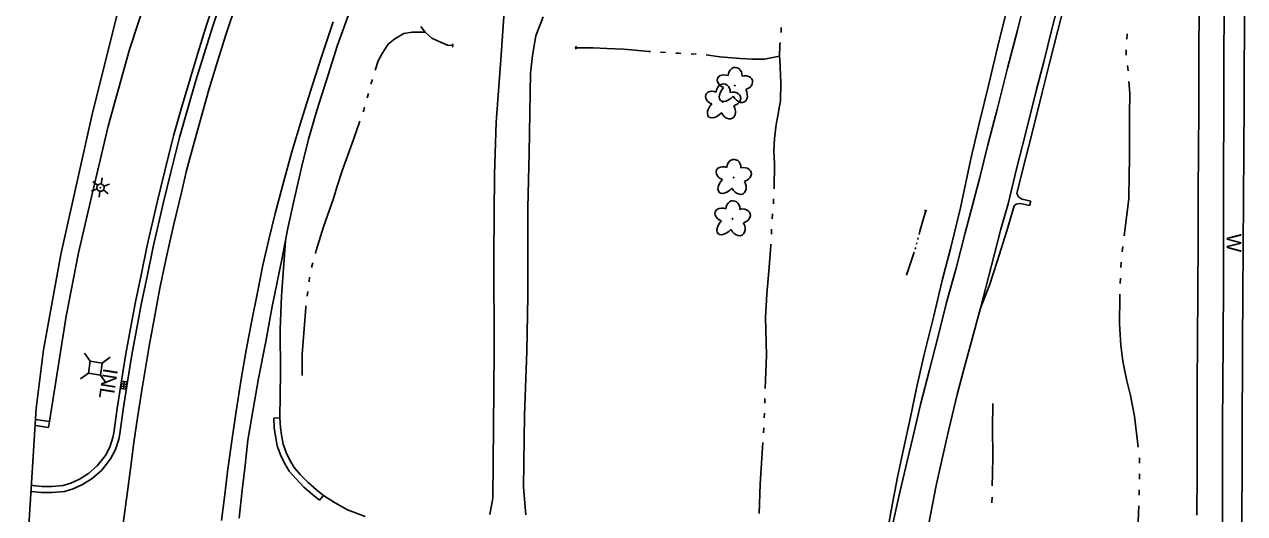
# Model space of a CAD drawing. Extents: x 589250 to 1188077, y 162953 to 363065.
# Drawn here: x 593471 to 593970.3, y 186715.2 to 186915.5 of the extents above; entities that cross this region are included whole.
import ezdxf

# ---------------------------------------------------------------- set-up
doc = ezdxf.new("R2010")
doc.units = 0
for name, color, linetype in [('E_DRN', 7, 'Continuous'), ('E_DRN_Text', 7, 'Continuous'), ('E_DWY', 7, 'Continuous'), ('E_LAND_Vegetation', 7, 'Continuous'), ('E_LTG', 7, 'Continuous'), ('E_MAP_Limits', 7, 'Continuous'), ('E_RDWY', 7, 'Continuous'), ('E_RDWY_C_and_G', 7, 'Continuous'), ('E_RDWY_Gravel', 7, 'Continuous'), ('E_UTL_AG_Bold', 7, 'Continuous'), ('E_WAL', 7, 'Continuous'), ('E_WAL_Text', 7, 'Continuous'), ('E_WTR_FlowLine', 7, 'Continuous')]:
    doc.layers.add(name, color=color, linetype=linetype)

msp = doc.modelspace()

# ---------------------------------------------------------------- linework, layer by layer
at = {"layer": 'E_DRN'}
for p, q in [((593510.88, 186769.4), (593510.52, 186766.42)), ((593510.64, 186767.41), (593512.63, 186767.17)), ((593510.76, 186768.4), (593512.75, 186768.16)), ((593512.87, 186769.16), (593510.88, 186769.4)), ((593511.51, 186766.3), (593511.88, 186769.28)), ((593512.51, 186766.18), (593512.87, 186769.16)), ((593510.52, 186766.42), (593512.51, 186766.18))]:
    msp.add_line(p, q, dxfattribs=at)
for centre, radius, start, end in [((593645.58, 186906.9), 0.8, 305.6687, 51.9289), ((593697.28, 186905.95), 0.768, 123.1791, 229.4393), ((593839.67, 186838.8), 0.562, 21.6324, 127.8926)]:
    msp.add_arc(centre, radius, start, end, dxfattribs=at)
at = {"layer": 'E_DWY'}
for p, q in [((593513.98, 186905.19), (593525.62, 186940.74)), ((593667.75, 186926.78), (593666.08, 186902.94)), ((593680.32, 186910.85), (593683.25, 186918.58)), ((593678.94, 186902.73), (593680.32, 186910.85)), ((593505.32, 186873.85), (593513.98, 186905.19)), ((593666.08, 186902.94), (593664.08, 186875.44)), ((593678.14, 186895.56), (593678.94, 186902.73)), ((593677.5, 186862.94), (593678.14, 186895.56)), ((593498.06, 186843.12), (593505.32, 186873.85)), ((593664.08, 186875.44), (593663.42, 186854.07)), ((593677.06, 186840.47), (593677.5, 186862.94)), ((593663.42, 186854.07), (593663.11, 186820.89)), ((593493.2, 186821.94), (593498.06, 186843.12)), ((593676.98, 186804.25), (593677.06, 186840.47)), ((593576.23, 186804.33), (593577.84, 186826.93)), ((593488.04, 186796.08), (593493.2, 186821.94)), ((593663.11, 186820.89), (593663.28, 186781.57)), ((593575.66, 186790.68), (593576.23, 186804.33)), ((593676.58, 186781.7), (593676.98, 186804.25)), ((593481.26, 186752.95), (593488.04, 186796.08)), ((593575.82, 186772.99), (593575.66, 186790.68)), ((593663.28, 186781.57), (593662.96, 186750.8)), ((593675.6, 186755.5), (593676.58, 186781.7)), ((593575.57, 186754.43), (593575.82, 186772.99)), ((593475.59, 186753.8), (593481.26, 186752.95)), ((593480.89, 186750.48), (593481.26, 186752.95)), ((593573.07, 186754.32), (593575.57, 186754.43)), ((593573.25, 186750.28), (593573.07, 186754.32)), ((593575.74, 186750.51), (593575.57, 186754.43)), ((593675.27, 186726.01), (593675.6, 186755.5)), ((593475.43, 186751.3), (593480.89, 186750.48)), ((593507.63, 186748.29), (593507.23, 186746.37)), ((593510.11, 186747.96), (593509.65, 186745.72)), ((593573.71, 186747.05), (593573.25, 186750.28)), ((593576.17, 186747.46), (593575.74, 186750.51)), ((593576.91, 186743.62), (593576.17, 186747.46)), ((593662.96, 186750.8), (593662.63, 186721.59)), ((593505.95, 186742.51), (593504.18, 186739.06)), ((593507.23, 186746.37), (593505.95, 186742.51)), ((593509.65, 186745.72), (593508.26, 186741.54)), ((593574.49, 186742.97), (593573.71, 186747.05)), ((593575.77, 186739.33), (593574.49, 186742.97)), ((593578.08, 186740.29), (593576.91, 186743.62)), ((593504.18, 186739.06), (593500.85, 186734.76)), ((593506.3, 186737.71), (593502.67, 186733.03)), ((593508.26, 186741.54), (593506.3, 186737.71)), ((593577.39, 186735.96), (593575.77, 186739.33)), ((593579.6, 186737.14), (593578.08, 186740.29)), ((593500.85, 186734.76), (593497.25, 186731.66)), ((593502.67, 186733.03), (593498.74, 186729.65)), ((593579.34, 186732.61), (593577.39, 186735.96)), ((593582.04, 186729.59), (593579.34, 186732.61)), ((593581.37, 186734.09), (593579.6, 186737.14)), ((593583.87, 186731.29), (593581.37, 186734.09)), ((593490.04, 186727.69), (593486.92, 186726.81)), ((593493.61, 186729.36), (593490.04, 186727.69)), ((593494.81, 186727.16), (593490.91, 186725.34)), ((593497.25, 186731.66), (593493.61, 186729.36)), ((593498.74, 186729.65), (593494.81, 186727.16)), ((593585.41, 186726.13), (593582.04, 186729.59)), ((593587.13, 186727.94), (593583.87, 186731.29)), ((593590.53, 186724.97), (593587.13, 186727.94)), ((593474.12, 186724.29), (593473.71, 186724.36)), ((593474.44, 186726.77), (593473.87, 186726.86)), ((593477.94, 186723.88), (593474.12, 186724.29)), ((593478.08, 186726.38), (593474.44, 186726.77)), ((593482.43, 186723.86), (593477.94, 186723.88)), ((593482.31, 186726.36), (593478.08, 186726.38)), ((593486.92, 186726.81), (593482.31, 186726.36)), ((593487.38, 186724.34), (593482.43, 186723.86)), ((593490.91, 186725.34), (593487.38, 186724.34)), ((593588.92, 186723.07), (593585.41, 186726.13)), ((593591.77, 186720.72), (593588.92, 186723.07)), ((593593.36, 186722.65), (593590.53, 186724.97)), ((593591.77, 186720.72), (593593.36, 186722.65)), ((593593.36, 186722.65), (593597.85, 186719.78)), ((593676.17, 186714.68), (593675.27, 186726.01)), ((593597.85, 186719.78), (593603.23, 186716.86)), ((593662.63, 186721.59), (593661.42, 186714.93)), ((593603.23, 186716.86), (593610.4, 186714.07))]:
    msp.add_line(p, q, dxfattribs=at)
at = {"layer": 'E_LAND_Vegetation'}
for centre in [(593761.69, 186890.48), (593756.83, 186883.77), (593761.19, 186852.85), (593760.75, 186835.92)]:
    msp.add_circle(centre, 0.128, dxfattribs=at)
for centre, major_axis, ratio in [((593761.82, 186894.46), (-0.11, -3.45), 0.832022), ((593758.03, 186892.12), (3.39, -1.29), 0.716896), ((593765.42, 186891.64), (-3.49, -0.93), 0.782863), ((593753.17, 186885.41), (3.39, -1.29), 0.716896), ((593756.97, 186887.75), (-0.11, -3.45), 0.832022), ((593759.08, 186887.89), (3.23, 3.49), 0.560249), ((593760.56, 186884.93), (-3.49, -0.93), 0.782863), ((593763.58, 186887.5), (-2.02, 3.7), 0.691916), ((593754.22, 186881.18), (3.23, 3.49), 0.560249), ((593758.73, 186880.79), (-2.02, 3.7), 0.691916), ((593757.53, 186854.49), (3.39, -1.29), 0.716896), ((593761.33, 186856.83), (-0.11, -3.45), 0.832022), ((593764.92, 186854.01), (-3.49, -0.93), 0.782863), ((593758.58, 186850.26), (3.23, 3.49), 0.560249), ((593763.09, 186849.87), (-2.02, 3.7), 0.691916), ((593760.88, 186839.9), (-0.11, -3.45), 0.832022), ((593757.09, 186837.56), (3.39, -1.29), 0.716896), ((593764.48, 186837.07), (-3.49, -0.93), 0.782863), ((593758.14, 186833.33), (3.23, 3.49), 0.560249), ((593762.64, 186832.94), (-2.02, 3.7), 0.691916)]:
    msp.add_ellipse(centre, major_axis=major_axis, ratio=ratio, start_param=1.570796, end_param=4.712389, dxfattribs=at)
at = {"layer": 'E_LTG'}
for p, q in [((593502.78, 186852.65), (593502.39, 186850.18)), ((593498.43, 186847.26), (593500.76, 186848.15)), ((593499.05, 186851.21), (593500.99, 186849.64)), ((593501.93, 186847.21), (593501.54, 186844.74)), ((593503.33, 186847.75), (593505.27, 186846.18)), ((593503.56, 186849.23), (593505.89, 186850.13))]:
    msp.add_line(p, q, dxfattribs=at)
for radius in [1.5, 0.125]:
    msp.add_circle((593502.16, 186848.69), radius, dxfattribs=at)
at = {"layer": 'E_MAP_Limits'}
for p, q in [((593512.84, 186935.42), (593498.81, 186879.31)), ((593498.81, 186879.31), (593485.93, 186821.3)), ((593485.93, 186821.3), (593478.78, 186782.36)), ((593478.78, 186782.36), (593475.87, 186758.25)), ((593475.87, 186758.25), (593471.02, 186682.07))]:
    msp.add_line(p, q, dxfattribs=at)
at = {"layer": 'E_RDWY'}
for p, q in [((593880.91, 186927.36), (593877.32, 186913.13)), ((593553.47, 186911.27), (593558.12, 186925.07)), ((593961.86, 186920.74), (593961.82, 186901.72)), ((593592.73, 186902.69), (593597.41, 186916.59)), ((593877.32, 186913.13), (593873.27, 186897.58)), ((593550.04, 186900.36), (593553.47, 186911.27)), ((593588.69, 186890.37), (593592.73, 186902.69)), ((593546.52, 186888.77), (593550.04, 186900.36)), ((593873.27, 186897.58), (593869.06, 186880.67)), ((593961.82, 186901.72), (593961.84, 186876.57)), ((593543.44, 186877.95), (593546.52, 186888.77)), ((593584.46, 186876.42), (593588.69, 186890.37)), ((593540.1, 186865.7), (593543.44, 186877.95)), ((593869.06, 186880.67), (593865.26, 186866.28)), ((593580.47, 186863.31), (593584.46, 186876.42)), ((593961.84, 186876.57), (593961.66, 186858.18)), ((593537.4, 186855.7), (593540.1, 186865.7)), ((593576.7, 186849.89), (593580.47, 186863.31)), ((593865.26, 186866.28), (593861.9, 186852.87)), ((593961.66, 186858.18), (593961.61, 186831.32)), ((593535.29, 186846.74), (593537.4, 186855.7)), ((593861.9, 186852.87), (593855.99, 186830.17)), ((593573.62, 186838.07), (593576.7, 186849.89)), ((593532.12, 186833.72), (593535.29, 186846.74)), ((593876.85, 186841.91), (593877.55, 186842.12)), ((593877.47, 186845.43), (593877.1, 186846.28)), ((593877.82, 186844.91), (593877.47, 186845.43)), ((593877.55, 186842.12), (593878.53, 186842.17)), ((593878.4, 186844.39), (593877.82, 186844.91)), ((593879.23, 186844.01), (593878.4, 186844.39)), ((593878.53, 186842.17), (593882.26, 186841.33)), ((593882.77, 186843.14), (593879.23, 186844.01)), ((593882.26, 186841.33), (593882.77, 186843.14)), ((593570.98, 186827.42), (593573.62, 186838.07)), ((593875.93, 186841.31), (593876.85, 186841.91)), ((593529.32, 186821.01), (593532.12, 186833.72)), ((593568.61, 186816.96), (593570.98, 186827.42)), ((593855.99, 186830.17), (593852.25, 186815.74)), ((593870.57, 186831.72), (593866.74, 186816.82)), ((593961.61, 186831.32), (593961.59, 186810.57)), ((593526.48, 186807.55), (593529.32, 186821.01)), ((593566.36, 186805.82), (593568.61, 186816.96)), ((593852.25, 186815.74), (593848.33, 186801.69)), ((593866.74, 186816.82), (593862.21, 186799.37)), ((593523.97, 186794.02), (593526.48, 186807.55)), ((593961.59, 186810.57), (593961.48, 186785.32)), ((593564.06, 186794.32), (593566.36, 186805.82)), ((593848.33, 186801.69), (593844.69, 186787.33)), ((593862.21, 186799.37), (593858.78, 186786.73)), ((593522.26, 186784.57), (593523.97, 186794.02)), ((593561.79, 186782.14), (593564.06, 186794.32)), ((593844.69, 186787.33), (593841.33, 186774.05)), ((593520.6, 186774.75), (593522.26, 186784.57)), ((593559.7, 186770.23), (593561.79, 186782.14)), ((593858.78, 186786.73), (593855.48, 186774.74)), ((593961.48, 186785.32), (593961.41, 186768.47)), ((593519.12, 186765.79), (593520.6, 186774.75)), ((593841.33, 186774.05), (593837.73, 186759.92)), ((593855.48, 186774.74), (593852.64, 186763.99)), ((593557.82, 186758.07), (593559.7, 186770.23)), ((593961.41, 186768.47), (593961.29, 186751.63)), ((593517.23, 186754.4), (593519.12, 186765.79)), ((593852.64, 186763.99), (593849.21, 186749.7)), ((593556.09, 186745.95), (593557.82, 186758.07)), ((593837.73, 186759.92), (593835.01, 186748.69)), ((593515.85, 186744.38), (593517.23, 186754.4)), ((593835.01, 186748.69), (593832.28, 186737.23)), ((593849.21, 186749.7), (593846.38, 186737.08)), ((593961.29, 186751.63), (593961.21, 186734.53)), ((593514.44, 186733.63), (593515.85, 186744.38)), ((593554.29, 186733.42), (593556.09, 186745.95)), ((593832.28, 186737.23), (593829.24, 186724.07)), ((593513.18, 186724.3), (593514.44, 186733.63)), ((593552.82, 186721.92), (593554.29, 186733.42)), ((593846.38, 186737.08), (593844.07, 186726.78)), ((593961.21, 186734.53), (593961.21, 186718.53)), ((593511.44, 186711.18), (593513.18, 186724.3)), ((593829.24, 186724.07), (593826.24, 186710.58)), ((593844.07, 186726.78), (593841.03, 186711.24)), ((593551.65, 186712.39), (593552.82, 186721.92)), ((593961.21, 186718.53), (593961.07, 186701.59))]:
    msp.add_line(p, q, dxfattribs=at)
at = {"layer": 'E_RDWY_C_and_G'}
for p, q in [((593545.52, 186915.18), (593550.48, 186930.22)), ((593547.91, 186914.42), (593552.85, 186929.42)), ((593895.97, 186931.09), (593891.44, 186913.62)), ((593898.4, 186930.48), (593893.86, 186913)), ((593541.98, 186903.75), (593545.52, 186915.18)), ((593544.37, 186903.02), (593547.91, 186914.42)), ((593891.44, 186913.62), (593888.08, 186900.21)), ((593893.86, 186913), (593890.5, 186899.59)), ((593538.79, 186893.2), (593541.98, 186903.75)), ((593541.19, 186892.49), (593544.37, 186903.02)), ((593888.08, 186900.21), (593885.04, 186888.29)), ((593890.5, 186899.59), (593887.46, 186887.68)), ((593535.35, 186881.43), (593538.79, 186893.2)), ((593537.75, 186880.74), (593541.19, 186892.49)), ((593885.04, 186888.29), (593880.6, 186870.68)), ((593887.46, 186887.68), (593883.03, 186870.07)), ((593532.08, 186869.93), (593535.35, 186881.43)), ((593534.49, 186869.28), (593537.75, 186880.74)), ((593528.52, 186855.58), (593532.08, 186869.93)), ((593530.94, 186854.98), (593534.49, 186869.28)), ((593880.6, 186870.68), (593877.13, 186856.93)), ((593883.03, 186870.07), (593879.56, 186856.32)), ((593525.54, 186843.35), (593528.52, 186855.58)), ((593527.98, 186842.77), (593530.94, 186854.98)), ((593877.13, 186856.93), (593873.53, 186842.01)), ((593879.56, 186856.32), (593877.1, 186846.28)), ((593521.31, 186824.98), (593525.54, 186843.35)), ((593523.75, 186824.44), (593527.98, 186842.77)), ((593873.53, 186842.01), (593870.57, 186831.72)), ((593875.93, 186841.31), (593872.97, 186831.03)), ((593518.74, 186812.83), (593521.31, 186824.98)), ((593521.19, 186812.33), (593523.75, 186824.44)), ((593516.52, 186801.99), (593518.74, 186812.83)), ((593518.98, 186801.5), (593521.19, 186812.33)), ((593514.41, 186790.96), (593516.52, 186801.99)), ((593516.87, 186790.5), (593518.98, 186801.5)), ((593512.54, 186780.65), (593514.41, 186790.96)), ((593515.01, 186780.23), (593516.87, 186790.5)), ((593510.75, 186769.64), (593512.54, 186780.65)), ((593513.22, 186769.25), (593515.01, 186780.23)), ((593508.97, 186758.29), (593510.75, 186769.64)), ((593511.45, 186757.93), (593513.22, 186769.25)), ((593507.63, 186748.29), (593508.97, 186758.29)), ((593510.11, 186747.96), (593511.45, 186757.93))]:
    msp.add_line(p, q, dxfattribs=at)
at = {"layer": 'E_RDWY_Gravel'}
for p, q in [((593951.73, 186924.57), (593951.55, 186901.08)), ((593599.18, 186907.08), (593604.16, 186920.99)), ((593872.81, 186920.94), (593869.35, 186906.67)), ((593594.56, 186892.67), (593599.18, 186907.08)), ((593869.35, 186906.67), (593865.5, 186890.48)), ((593951.55, 186901.08), (593951.53, 186880.17)), ((593590.67, 186880.32), (593594.56, 186892.67)), ((593865.5, 186890.48), (593861.79, 186875.55)), ((593587.26, 186868.52), (593590.67, 186880.32)), ((593951.53, 186880.17), (593951.45, 186864.34)), ((593861.79, 186875.55), (593858.32, 186860.46)), ((593584.49, 186857.42), (593587.26, 186868.52)), ((593951.45, 186864.34), (593951.31, 186846.2)), ((593581.48, 186844.44), (593584.49, 186857.42)), ((593858.32, 186860.46), (593853.99, 186840.47)), ((593578.82, 186832.14), (593581.48, 186844.44)), ((593951.31, 186846.2), (593951.3, 186828.66)), ((593853.99, 186840.47), (593850.06, 186824.25)), ((593576.53, 186819.96), (593578.82, 186832.14)), ((593872.97, 186831.03), (593869.09, 186818.51)), ((593951.3, 186828.66), (593951.17, 186804.05)), ((593850.06, 186824.25), (593846.56, 186810.64)), ((593572.42, 186800.01), (593576.53, 186819.96)), ((593869.09, 186818.51), (593865.93, 186808.71)), ((593846.56, 186810.64), (593843.18, 186796.22)), ((593865.93, 186808.71), (593862.21, 186799.37)), ((593951.17, 186804.05), (593951.03, 186787.6)), ((593569.85, 186785.64), (593572.42, 186800.01)), ((593843.18, 186796.22), (593839.06, 186779.87)), ((593951.03, 186787.6), (593950.92, 186766.05)), ((593566.84, 186770.62), (593569.85, 186785.64)), ((593839.06, 186779.87), (593836.01, 186766.58)), ((593564.05, 186754.92), (593566.84, 186770.62)), ((593836.01, 186766.58), (593833.64, 186754.7)), ((593950.92, 186766.05), (593950.9, 186747.75)), ((593562.37, 186745.27), (593564.05, 186754.92)), ((593833.64, 186754.7), (593830.68, 186741.6)), ((593950.9, 186747.75), (593950.89, 186731.37)), ((593561.32, 186734.9), (593562.37, 186745.27)), ((593830.68, 186741.6), (593828.29, 186730.21)), ((593560.08, 186724.78), (593561.32, 186734.9)), ((593828.29, 186730.21), (593825.67, 186716.5)), ((593950.89, 186731.37), (593950.75, 186714.66)), ((593558.87, 186713.44), (593560.08, 186724.78)), ((593825.67, 186716.5), (593823.74, 186705.67))]:
    msp.add_line(p, q, dxfattribs=at)
at = {"layer": 'E_UTL_AG_Bold'}
for p, q in [((593497.95, 186777.65), (593495.6, 186780.89)), ((593497.95, 186777.65), (593497.18, 186772.72)), ((593502.89, 186776.88), (593497.95, 186777.65)), ((593502.89, 186776.88), (593506.13, 186779.24)), ((593497.18, 186772.72), (593493.95, 186770.36)), ((593497.18, 186772.72), (593502.12, 186771.94)), ((593502.12, 186771.94), (593502.89, 186776.88)), ((593502.12, 186771.94), (593504.47, 186768.71))]:
    msp.add_line(p, q, dxfattribs=at)
at = {"layer": 'E_WAL'}
for p, q in [((593970.27, 186967.69), (593970.1, 186883.28)), ((593970.1, 186883.28), (593969.43, 186785.08)), ((593969.43, 186785.08), (593969.11, 186700.45))]:
    msp.add_line(p, q, dxfattribs=at)
at = {"layer": 'E_WTR_FlowLine'}
for p, q in [((593626.24, 186911.83), (593629.74, 186912.35)), ((593629.74, 186912.35), (593635.05, 186912.29)), ((593633.28, 186914.66), (593635.05, 186912.29)), ((593635.05, 186912.29), (593637.76, 186909.82)), ((593780.66, 186912.17), (593780.7, 186914.24)), ((593617.45, 186903.6), (593619.86, 186907.48)), ((593619.86, 186907.48), (593622.6, 186909.65)), ((593622.6, 186909.65), (593626.24, 186911.83)), ((593637.76, 186909.82), (593641.28, 186908.25)), ((593641.28, 186908.25), (593644.17, 186906.97)), ((593644.17, 186906.97), (593646.38, 186906.9)), ((593780.11, 186906.86), (593780.25, 186908.05)), ((593922.04, 186909.49), (593922.23, 186911.66)), ((593615.73, 186900.58), (593617.45, 186903.6)), ((593696.51, 186905.94), (593703.69, 186905.91)), ((593703.69, 186905.91), (593709.38, 186905.68)), ((593709.38, 186905.68), (593716.08, 186905.39)), ((593716.08, 186905.39), (593719.38, 186905.11)), ((593719.38, 186905.11), (593726.33, 186904.45)), ((593726.33, 186904.45), (593727.15, 186904.39)), ((593731.3, 186904.1), (593733.37, 186903.95)), ((593737.53, 186903.75), (593738.81, 186903.69)), ((593738.81, 186903.69), (593739.61, 186903.67)), ((593743.77, 186903.51), (593745.84, 186903.38)), ((593749.99, 186903.06), (593755.5, 186902.23)), ((593755.5, 186902.23), (593763.86, 186901.51)), ((593773.88, 186901.35), (593779.94, 186902.51)), ((593779.94, 186902.51), (593780.11, 186906.86)), ((593780.09, 186901.16), (593779.94, 186902.51)), ((593921.75, 186904.03), (593921.78, 186905.14)), ((593921.88, 186902.96), (593921.75, 186904.03)), ((593614.55, 186896.76), (593615.73, 186900.58)), ((593763.86, 186901.51), (593768.96, 186901.28)), ((593768.96, 186901.28), (593773.88, 186901.35)), ((593780.51, 186891.56), (593780.09, 186901.16)), ((593922.57, 186896.45), (593922.38, 186898.63)), ((593612.9, 186891.43), (593613.38, 186892.99)), ((593923.37, 186887.34), (593922.95, 186892.11)), ((593611.22, 186885.39), (593611.75, 186887.29)), ((593612.81, 186891.1), (593612.9, 186891.43)), ((593780.35, 186884.18), (593780.51, 186891.56)), ((593923.19, 186878.65), (593923.37, 186887.34)), ((593779.3, 186878.15), (593780.03, 186882.1)), ((593780.03, 186882.1), (593780.35, 186884.18)), ((593609.58, 186879.7), (593609.85, 186880.47)), ((593609.85, 186880.47), (593610.16, 186881.58)), ((593778.65, 186874.59), (593779.3, 186878.15)), ((593923.17, 186866.95), (593923.19, 186878.65)), ((593605.64, 186868.35), (593608.28, 186875.96)), ((593777.91, 186868.81), (593778.65, 186874.59)), ((593601.13, 186855.94), (593605.64, 186868.35)), ((593777.62, 186863.77), (593777.91, 186868.81)), ((593777.95, 186858.51), (593777.62, 186863.77)), ((593923.14, 186860.49), (593923.17, 186866.95)), ((593777.74, 186848.26), (593777.95, 186858.51)), ((593923.11, 186854.04), (593923.14, 186860.49)), ((593598.91, 186848.9), (593601.13, 186855.94)), ((593922.93, 186844.29), (593923.11, 186854.04)), ((593597.45, 186844.25), (593598.91, 186848.9)), ((593593.35, 186832.69), (593597.45, 186844.25)), ((593777.45, 186842.06), (593777.58, 186844.12)), ((593921.81, 186835.36), (593922.93, 186844.29)), ((593777.04, 186835.86), (593777.17, 186837.92)), ((593837.41, 186830.87), (593839.87, 186839.33)), ((593590.43, 186823.02), (593593.35, 186832.69)), ((593921.03, 186828.97), (593921.81, 186835.36)), ((593776.64, 186829.66), (593776.7, 186830.72)), ((593776.7, 186830.72), (593776.76, 186831.73)), ((593836.56, 186827.49), (593836.72, 186828.15)), ((593837.06, 186829.48), (593837.41, 186830.87)), ((593590.06, 186821.67), (593590.43, 186823.02)), ((593775.69, 186816.07), (593776.37, 186824.99)), ((593776.37, 186824.99), (593776.4, 186825.52)), ((593833.42, 186817.37), (593835.04, 186822.23)), ((593835.47, 186823.53), (593835.69, 186824.18)), ((593836.06, 186825.5), (593836.23, 186826.16)), ((593920.16, 186822.48), (593920.46, 186824.64)), ((593588.52, 186815.95), (593589.03, 186817.86)), ((593831.98, 186812.8), (593833.42, 186817.37)), ((593919.68, 186815.96), (593919.77, 186818.14)), ((593587.47, 186810.13), (593587.73, 186812.08)), ((593774.81, 186805.04), (593775.69, 186816.07)), ((593919.41, 186809.42), (593919.5, 186811.6)), ((593586.71, 186804.25), (593586.96, 186806.21)), ((593774.18, 186795.59), (593774.81, 186805.04)), ((593919.14, 186792.98), (593919.19, 186804.16)), ((593919.19, 186804.16), (593919.23, 186805.05)), ((593585.54, 186790.93), (593586.14, 186799.69)), ((593586.14, 186799.69), (593586.22, 186800.33)), ((593774.6, 186780.07), (593774.18, 186795.59)), ((593919.7, 186784.14), (593919.14, 186792.98)), ((593584.67, 186780.47), (593585.54, 186790.93)), ((593920.45, 186777.68), (593919.7, 186784.14)), ((593584.62, 186771.75), (593584.67, 186780.47)), ((593774.15, 186766.45), (593774.6, 186780.07)), ((593921.28, 186773.56), (593920.45, 186777.68)), ((593922.09, 186769.55), (593921.28, 186773.56)), ((593923.57, 186763.59), (593922.09, 186769.55)), ((593773.95, 186760.42), (593774.02, 186762.43)), ((593925.23, 186755.17), (593923.57, 186763.59)), ((593867.27, 186760.32), (593867.06, 186750.24)), ((593773.76, 186754.39), (593773.82, 186756.4)), ((593926.74, 186742.43), (593925.23, 186755.17)), ((593773.43, 186748.37), (593773.56, 186750.38)), ((593867.06, 186750.24), (593867.21, 186738.77)), ((593772.09, 186727.34), (593773.18, 186744.36)), ((593867.21, 186738.77), (593867.13, 186731.42)), ((593927.26, 186735.91), (593927.25, 186738.09)), ((593771.65, 186715.25), (593772.09, 186727.34)), ((593867.13, 186731.42), (593867.04, 186726.62)), ((593927.22, 186729.37), (593927.27, 186731.55)), ((593927.08, 186722.82), (593927.1, 186723.52)), ((593927.1, 186723.52), (593927.13, 186725)), ((593866.91, 186719.73), (593866.9, 186719.64)), ((593866.95, 186721.97), (593866.91, 186719.73)), ((593926.9, 186715.37), (593926.98, 186718.46)), ((593926.41, 186705.34), (593926.9, 186715.37))]:
    msp.add_line(p, q, dxfattribs=at)

# ---------------------------------------------------------------- texts
at = {"layer": 'E_DRN_Text'}
msp.add_text('INL', height=6, rotation=261.0821, dxfattribs=at).set_placement((593503.39, 186775.01))
at = {"layer": 'E_WAL_Text'}
msp.add_text('W', height=6, rotation=269.6012, dxfattribs=at).set_placement((593962.97, 186829.87))

doc.saveas('drawing.dxf')
